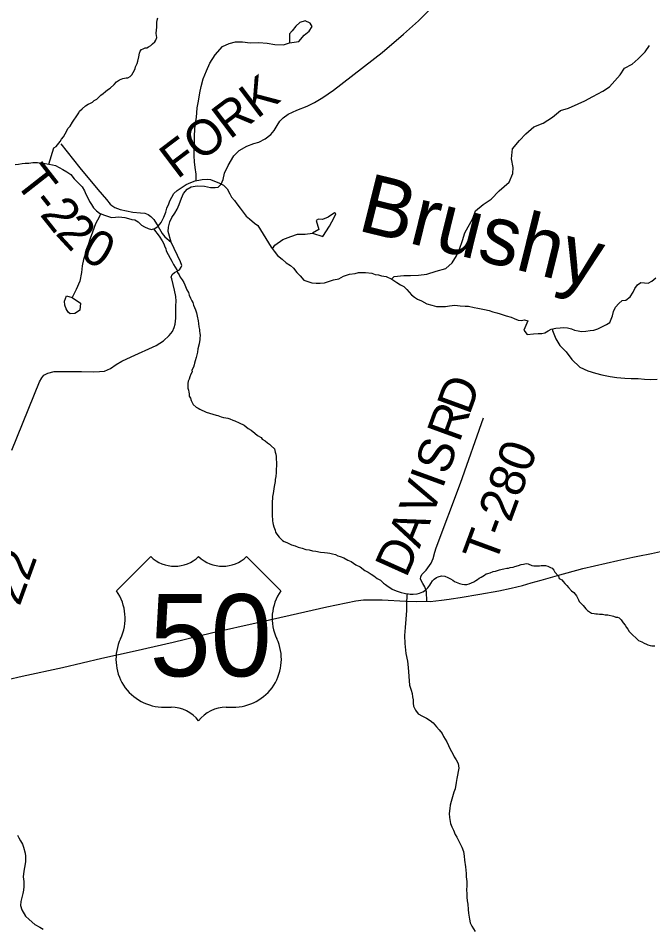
# Model space of a CAD drawing. Extents: x 1310247 to 1664935, y 235267 to 584339.
# Drawn here: x 1507738 to 1513114, y 411775 to 419479 of the extents above; entities that cross this region are included whole.
import ezdxf

# ---------------------------------------------------------------- set-up
doc = ezdxf.new("R2010")
doc.units = 0
for name, color, linetype in [('GM_X_County_Road', 7, 'Continuous'), ('GM_X_County_Road_Text', 7, 'Continuous'), ('GM_X_Minor_Lake', 7, 'Continuous'), ('GM_X_Minor_River', 7, 'Continuous'), ('GM_X_Minor_River_Text', 7, 'Continuous'), ('GM_X_Township_Road', 7, 'Continuous'), ('GM_X_Township_Road_Text', 7, 'Continuous'), ('GM_X_US_Location', 7, 'Continuous'), ('GM_X_US_Route', 7, 'Continuous'), ('GM_X_US_Shield', 7, 'Continuous')]:
    doc.layers.add(name, color=color, linetype=linetype)

msp = doc.modelspace()

# ---------------------------------------------------------------- linework, layer by layer
at = {"layer": 'GM_X_County_Road'}
for points in [[(1509034.5, 417581.1), (1509034.5, 417581.1), (1509008.6, 417673.8), (1509011.4, 417709.8), (1509022.4, 417753.6), (1509041.1, 417791.2), (1509065.9, 417828.7), (1509084.6, 417862.3), (1509101.4, 417900), (1509120.6, 417955.6), (1509139.4, 417993.3), (1509170.2, 418030.6), (1509202.6, 418049.9), (1509254.7, 418058.8), (1509316.5, 418055.5), (1509368.2, 418046.3), (1509406.1, 418045.5), (1509432.2, 418049), (1509456.6, 418072.5), (1509473.5, 418114.1), (1509486.6, 418165.9), (1509518, 418231.3), (1509565.7, 418312.3), (1509608.7, 418359.4), (1509675.4, 418396), (1509733.8, 418418.8), (1509775.9, 418427.9), (1509830.4, 418456.7), (1509877.2, 418493.7), (1509907.9, 418529.1), (1509930.8, 418570.7), (1509953.5, 418606.2), (1509984.1, 418635.5), (1510024.7, 418666.7), (1510097.3, 418699.2), (1510185.9, 418733.3), (1510248.5, 418765.9), (1510319.3, 418806.4), (1510408.6, 418870.6), (1510820.9, 419189.9), (1511002, 419344.2), (1511128.2, 419455.5), (1511226.1, 419551.5)], [(1507684.2, 415820.7), (1507918.5, 416400.2), (1507937.2, 416431.8), (1507955.7, 416455.5), (1507988, 416472.8), (1508044.2, 416485.6), (1508128.1, 416487.7), (1508273.8, 416486.6), (1508373.6, 416482.4), (1508427.6, 416485.3), (1508469.6, 416490.3), (1508520, 416511.3), (1508568.7, 416546.2), (1508615.2, 416575.3), (1508695.8, 416609.6), (1508905.6, 416707.1), (1508968.4, 416745.8), (1509017.3, 416790.8), (1509044, 416824.2), (1509060.7, 416857.9), (1509069.3, 416887.7), (1509074.4, 416937.7), (1509074, 417009.7), (1509074.7, 417041.8), (1509075.6, 417081.8), (1509074.4, 417121.8), (1509063.6, 417174.1), (1509039.8, 417270.7), (1509034.1, 417286.9), (1509042.6, 417308.7), (1509060.9, 417324.3), (1509103.3, 417347.4), (1509117.8, 417369.1), (1509124.1, 417385), (1509112.8, 417415.3), (1509034.5, 417581.1)]]:
    msp.add_lwpolyline(points, dxfattribs=at)
at = {"layer": 'GM_X_Minor_Lake'}
for points in [[(1510036.2, 419269.3), (1510114.5, 419281.8), (1510159.6, 419335), (1510204.2, 419368.2), (1510229, 419407.8), (1510211.5, 419436.1), (1510169.9, 419457), (1510123.7, 419443.8), (1510089, 419412.5)], [(1510089, 419412.5), (1510058.2, 419371), (1510037.7, 419347.4), (1510036.2, 419269.3)], [(1510231.2, 417657.2), (1510318.7, 417629.5), (1510374.4, 417716.6), (1510413.8, 417789.9), (1510428.5, 417821.7), (1510416.6, 417829.9), (1510363.9, 417792.9), (1510315.5, 417773.8)], [(1510317.2, 417774.5), (1510281.5, 417776.4), (1510263.3, 417766.8), (1510285.8, 417690.2)], [(1510285.8, 417690.2), (1510231.2, 417657.2)], [(1508132.8, 417048.1), (1508131.1, 417083), (1508148, 417126.8), (1508195.7, 417113.8)], [(1508195.7, 417113.8), (1508266.8, 417066.4), (1508259.7, 417006.4), (1508231.3, 416986.9), (1508217.1, 416977.2), (1508179.1, 416975.9), (1508161.3, 416988.3), (1508145.9, 417018.6), (1508132.4, 417049)]]:
    msp.add_lwpolyline(points, dxfattribs=at)
at = {"layer": 'GM_X_Minor_River'}
for points in [[(1507997.1, 418243.9), (1508041, 418381.7), (1508059.2, 418391.4), (1508094, 418434.9), (1508106.3, 418454.7), (1508120.7, 418474.5), (1508149.5, 418526.2), (1508159.9, 418544.1), (1508178.2, 418563.8), (1508198.8, 418597.5), (1508239.9, 418661), (1508252.2, 418676.8), (1508256.4, 418690.8), (1508278.8, 418710.5), (1508307.2, 418736), (1508331.5, 418749.7), (1508351.7, 418759.3), (1508367.8, 418769.1), (1508382.1, 418782.9), (1508404.3, 418794.5), (1508418.5, 418808.3), (1508438.9, 418826), (1508457.1, 418841.8), (1508477.5, 418859.5), (1508495.7, 418871.2), (1508518, 418886.8), (1508550.5, 418918.4), (1508570.9, 418940.1), (1508595.2, 418955.7), (1508625.4, 418969.2), (1508653.6, 418974.7), (1508667.6, 418974.5), (1508685.8, 418984.2), (1508700, 419000), (1508712.3, 419017.8), (1508722.7, 419037.7), (1508729, 419053.7), (1508733.2, 419067.6), (1508745.7, 419095.5), (1508752, 419115.4), (1508760.6, 419151.4), (1508767.2, 419183.3), (1508771.4, 419199.3), (1508783.7, 419213.2), (1508797.8, 419218.9), (1508813.9, 419226.7), (1508828, 419228.4), (1508842.1, 419236.2), (1508862.3, 419247.9), (1508876.6, 419261.7), (1508896.9, 419279.4), (1508905.2, 419293.3), (1508911.5, 419315.2), (1508909.8, 419331.3), (1508908.1, 419349.4), (1508910.6, 419379.4), (1508913, 419401.4), (1508913.7, 419443.5), (1508916, 419461.6), (1508922.4, 419483.5)], [(1509246.8, 418103.4), (1509246.4, 418159), (1509237.5, 418213.2), (1509232.4, 418263.4), (1509229.4, 418313.5), (1509232.8, 418487.7), (1509236.5, 418575.8), (1509247.7, 418637.6), (1509255.2, 418719.6), (1509264.3, 418775.5), (1509275.7, 418847.4), (1509288.7, 418899.2), (1509304, 418965), (1509333.4, 419034.5), (1509360.6, 419098.1), (1509408, 419169.3), (1509469.4, 419238.2), (1509525.9, 419265.1), (1509580.2, 419278.1), (1509638.2, 419279), (1509704.1, 419271.7), (1509776.2, 419272.3), (1509846.1, 419267), (1509911.9, 419255.7), (1509985.9, 419254.2), (1510036.2, 419269.3)], [(1510900.7, 417269.5), (1510924.4, 417291.3), (1511004.6, 417299.8), (1511062.7, 417298.7), (1511128.8, 417303.4), (1511201, 417312), (1511279.5, 417336.5), (1511362, 417359), (1511414.9, 417406), (1511450.1, 417467.4), (1511475.2, 417523), (1511500.6, 417596.6), (1511521.9, 417662.3), (1511588.2, 417781.2), (1511613.5, 417848.8), (1511676.6, 417901.7), (1511745.5, 417946.4), (1511812.9, 418017.2), (1511898.4, 418091.6), (1511927.8, 418163.2), (1511930.7, 418213.2), (1511916.2, 418287.6), (1511925.8, 418371.5), (1511985.2, 418444.5), (1512038.3, 418499.5), (1512107.5, 418558.3), (1512184.1, 418588.8), (1512263.2, 418641.4), (1512332.2, 418696.1), (1512398.7, 418716.9), (1512481.4, 418753.3), (1512538, 418780.3), (1512606.7, 418817), (1512689.6, 418861.5), (1512746.3, 418898.4), (1512793.4, 418949.6), (1512836.4, 419000.8), (1512875.5, 419056.1), (1512940.2, 419090.9), (1512991.1, 419136), (1513048.2, 419195), (1513087.3, 419248.3)], [(1507713, 418238.5), (1507741, 418241.9), (1507771.1, 418247.2), (1507797.2, 418252.6), (1507827.1, 418251.9), (1507863.2, 418257.1), (1507901.1, 418256.2), (1507935, 418251.4), (1507966.9, 418248.7), (1507996.7, 418244), (1508028.5, 418237.3), (1508054.3, 418230.7), (1508085.9, 418213.9), (1508115.5, 418197.2), (1508149, 418178.4), (1508184.4, 418155.6), (1508213.5, 418118.9), (1508246.7, 418084.1), (1508279.8, 418051.3), (1508299, 418016.8), (1508312.4, 417988.5), (1508325.7, 417962.1), (1508340.9, 417927.7), (1508358.3, 417901.3), (1508375.6, 417872.9), (1508401, 417846.2), (1508426.5, 417827.6), (1508460.1, 417812.8), (1508495.8, 417802), (1508529.5, 417791.2), (1508561.5, 417794.5), (1508587.5, 417795.9), (1508615.5, 417795.2), (1508641.3, 417790.6), (1508673.1, 417781.9), (1508700.9, 417775.2), (1508726.7, 417770.6), (1508754.3, 417754), (1508783.6, 417725.3), (1508809.3, 417712.7), (1508838.9, 417698), (1508868.7, 417689.3), (1508894.8, 417696.7), (1508925.2, 417718), (1508949.9, 417749.5), (1508970.9, 417795), (1508987.9, 417836.7), (1508998.6, 417870.5), (1509013.4, 417906.2), (1509024, 417932), (1509038.7, 417963.6), (1509057.4, 417995.3), (1509083.9, 418018.7), (1509118.4, 418041.9), (1509161, 418071), (1509201.3, 418088), (1509237.6, 418101.2), (1509267.7, 418108.5), (1509297.8, 418113.8), (1509337.8, 418116.9), (1509367.7, 418112.2), (1509444.8, 418080.4), (1509476.4, 418063.7), (1509509.6, 418032.9), (1509530.7, 417992.3), (1509546, 417964), (1509571.3, 417935.3), (1509590.6, 417906.9), (1509617.7, 417870.2), (1509642.9, 417835.6), (1509670.1, 417802.9), (1509697.5, 417778.3), (1509738.6, 417743.3), (1509768.1, 417724.6), (1509881.7, 417539.8), (1509906.9, 417507.1), (1509936.1, 417470.4), (1509973.2, 417437.5), (1510008.5, 417406.7), (1510045.9, 417385.8), (1510071.3, 417361.2), (1510098.5, 417324.5), (1510125.8, 417297.9), (1510158.9, 417261), (1510184.7, 417252.5), (1510226.3, 417237.5), (1510262.1, 417234.6), (1510296.1, 417235.9), (1510334.1, 417239), (1510366.3, 417248.3), (1510408.6, 417263.3), (1510454.7, 417270.2), (1510495.2, 417293.3), (1510545.5, 417310.2), (1510591.6, 417317.1), (1510621.7, 417324.4), (1510653.7, 417325.7), (1510679.6, 417325.1), (1510733.4, 417319.9)], [(1508436.8, 417823.1), (1508427.1, 417798.3), (1508393.9, 417736.9), (1508368.5, 417667.2), (1508347.5, 417613.6), (1508330.4, 417559.8), (1508313.3, 417504.1), (1508292, 417436.4), (1508280.9, 417380.5), (1508275.8, 417324.6), (1508260.4, 417252.8), (1508229, 417181.3), (1508195.7, 417113.8)], [(1508884.7, 417693.8), (1508931.3, 417632.2), (1508956.7, 417593.7), (1508972.3, 417567.4), (1508978, 417551.2), (1508987.5, 417525), (1508991.3, 417508.9), (1509008.8, 417476.5), (1509024.3, 417446.1), (1509039.8, 417419.8), (1509053.4, 417393.5), (1509080.7, 417348.9), (1509088.3, 417324.7), (1509102, 417306.4), (1509111.6, 417284.2), (1509127.3, 417261.8), (1509140.9, 417241.6), (1509148.6, 417221.4), (1509167.9, 417176.9), (1509179.5, 417154.7), (1509187.2, 417132.5), (1509198.8, 417108.2), (1509210.4, 417085.9), (1509218.1, 417069.8), (1509223.8, 417049.6), (1509239.1, 417009.2), (1509248.7, 416983), (1509254.2, 416954.8), (1509261.6, 416916.6), (1509265.2, 416894.5), (1509268.7, 416864.3), (1509274.4, 416842.2), (1509274.1, 416828.1), (1509277.8, 416810), (1509279.5, 416791.9), (1509277.1, 416767.9), (1509276.9, 416753.9), (1509274.7, 416739.9), (1509270.3, 416719.9), (1509259.6, 416678), (1509257.1, 416649.9), (1509250.7, 416628), (1509246.3, 416604), (1509237.9, 416578.1), (1509231.6, 416558.1), (1509229.3, 416542.1), (1509222.9, 416522.2), (1509210.5, 416498.3), (1509212.3, 416484.2), (1509202, 416464.4), (1509191.5, 416440.5), (1509187.2, 416420.5), (1509176.9, 416404.6), (1509174.6, 416384.6), (1509174.3, 416366.6), (1509175.9, 416344.5), (1509179.7, 416328.4), (1509183.4, 416312.3), (1509185.2, 416298.2), (1509186.8, 416278.1), (1509196.5, 416259.9), (1509204.2, 416239.7), (1509221.7, 416207.3), (1509245.3, 416184.8), (1509263.2, 416176.5), (1509277, 416166.2), (1509330.7, 416141.3), (1509386.5, 416126.2), (1509416.3, 416115.7), (1509430.3, 416113.5), (1509458.1, 416103), (1509478, 416096.6), (1509498, 416094.2), (1509514, 416090), (1509531.9, 416085.6), (1509557.8, 416075.2), (1509573.7, 416068.9), (1509609.4, 416052.2), (1509651.1, 416031.4), (1509686.7, 416004.8), (1509710.5, 415990.3), (1509744.1, 415963.6), (1509765.8, 415945.2), (1509797.5, 415926.6), (1509805.3, 415912.5), (1509831.1, 415898), (1509848.8, 415883.6), (1509866.6, 415871.3), (1509882.4, 415857), (1509908, 415830.5), (1509915.5, 415802.2), (1509919.3, 415786.1), (1509922.9, 415766), (1509924.6, 415743.9), (1509926.1, 415715.8), (1509924.7, 415631.6), (1509920.1, 415597.6), (1509915.7, 415571.6), (1509915.4, 415555.6), (1509906.6, 415511.6), (1509904.3, 415491.6)], [(1509892.3, 417526.1), (1509911.1, 417555.3), (1509980, 417604), (1510046.6, 417630.8), (1510103, 417649.7), (1510169, 417650.4), (1510231.2, 417657.2)], [(1510733.4, 417319.9), (1510763.1, 417309.2), (1510789, 417304.6), (1510816.8, 417297.9), (1510856.6, 417291), (1510904, 417267.9), (1510945.3, 417240.9), (1510976.8, 417220.1), (1511006.4, 417205.4), (1511031.8, 417180.8), (1511070.7, 417135.9), (1511096.2, 417115.3), (1511121.8, 417098.7), (1511153.4, 417085.9), (1511200.8, 417060.8), (1511242.4, 417049.8), (1511282.1, 417036.9), (1511324.1, 417037.9), (1511358, 417037.1), (1511392.1, 417042.4), (1511438.2, 417049.3), (1511481.9, 417042.3), (1511525.8, 417039.3), (1511553.7, 417038.6), (1511599.5, 417029.6), (1511631.3, 417022.8), (1511659.1, 417018.2), (1511688.9, 417011.5), (1511726.7, 417002.6), (1511758.4, 416991.9), (1511794.1, 416983), (1511821.9, 416976.4), (1511871.4, 416957.2), (1511913.1, 416948.2), (1511938.8, 416935.6), (1511974.4, 416920.8), (1512000.3, 416918.2), (1512028.4, 416923.6), (1512054.2, 416915), (1512020.4, 416837.6), (1512049.5, 416800.9), (1512103.6, 416805.7), (1512141.6, 416808.8), (1512173.5, 416808.1), (1512199.6, 416813.5), (1512228, 416830.9), (1512254.2, 416844.3), (1512292.4, 416853.4), (1512328.4, 416856.6), (1512356.4, 416857.9), (1512392.3, 416857.1), (1512424.1, 416848.3), (1512449.8, 416837.8), (1512481.6, 416831), (1512509.4, 416824.4), (1512545.5, 416829.5), (1512583.5, 416834.7), (1512615.6, 416837.9), (1512649.8, 416849.1), (1512722.5, 416883.5), (1512748.8, 416900.9), (1512772.1, 416958.4), (1512780.9, 416994.3), (1512797.8, 417031.9), (1512826.4, 417063.3), (1512854.9, 417086.7), (1512885, 417092), (1512921.6, 417119.2), (1512946.5, 417158.6), (1512961.2, 417190.3), (1512983.8, 417219.8), (1513012.2, 417239.2), (1513044.1, 417238.5), (1513076, 417233.7), (1513106.4, 417253), (1513141, 417280.3)], [(1512264.3, 416846.7), (1512264.2, 416832.8), (1512292.9, 416762.2), (1512327.8, 416705.4), (1512378.8, 416654.3), (1512427.6, 416587.3), (1512496.4, 416523.9), (1512563.8, 416492.5), (1512627.4, 416471.3), (1512681.2, 416458.2), (1512753, 416444.8), (1512808.8, 416435.7), (1512876.7, 416430.4), (1512930.7, 416427.4), (1512988.7, 416426.2), (1513042.6, 416421.2), (1513098.6, 416420.1), (1513150.7, 416421.1)], [(1509904.3, 415491.6), (1509897.7, 415453.6), (1509893.2, 415427.6), (1509892.9, 415409.5), (1509890.5, 415385.5), (1509889, 415295.3), (1509890.4, 415259.2), (1509892, 415237.1), (1509891.8, 415221), (1509895.5, 415204.9), (1509899.3, 415190.8), (1509902.9, 415170.7), (1509914.5, 415142.4), (1509918.2, 415124.3), (1509929.9, 415108.1), (1509949.5, 415083.7), (1509977.1, 415055.1), (1509990.9, 415046.9), (1510012.8, 415038.5), (1510030.7, 415030.1), (1510052.5, 415019.7), (1510084.4, 415009.1), (1510110.2, 414998.7), (1510144.1, 414990.1), (1510176, 414979.5), (1510201.9, 414975), (1510231.8, 414968.5), (1510259.8, 414964), (1510299.7, 414957.3), (1510331.7, 414954.7), (1510359.7, 414950.2), (1510377.6, 414947.9), (1510399.6, 414941.5), (1510425.5, 414937.1), (1510447.3, 414924.7), (1510465.2, 414918.3), (1510497.1, 414907.8), (1510530.8, 414889.1), (1510558.6, 414876.6), (1510598.2, 414847.8), (1510633.9, 414831.2), (1510675.5, 414802.4), (1510703.3, 414787.9), (1510729, 414769.4), (1510750.8, 414757), (1510778.4, 414732.4), (1510806.2, 414717.9), (1510833.8, 414693.4), (1510849.7, 414683), (1510873.4, 414664.6), (1510887.3, 414658.3), (1510907, 414642), (1510938.8, 414629.4), (1510964.7, 414620.9), (1510982.6, 414614.6), (1511006.6, 414610.1), (1511020.5, 414605.9), (1511044.5, 414603.5), (1511058.5, 414601.2), (1511084.5, 414600.8), (1511116.6, 414604.2), (1511136.7, 414607.9), (1511150.8, 414613.7), (1511166.9, 414619.4), (1511189.1, 414633.1), (1511209.5, 414652.8), (1511223.9, 414676.6), (1511234.1, 414690.5), (1511248.6, 414714.3), (1511260.8, 414728.1), (1511281, 414741.8), (1511295.2, 414747.6), (1511325.3, 414755.1), (1511351.3, 414752.6), (1511377.1, 414742.1), (1511399, 414731.7), (1511418.8, 414719.3), (1511434.7, 414709), (1511476.4, 414690.3), (1511498.3, 414685.9), (1511520.3, 414683.5), (1511538.3, 414683.2), (1511558.4, 414686.9), (1511578.6, 414696.5), (1511598.8, 414706.2), (1511614.9, 414716), (1511629.1, 414723.7), (1511643.3, 414735.5), (1511659.5, 414745.3), (1511687.8, 414760.8), (1511702, 414772.6), (1511716, 414774.4), (1511736.1, 414780), (1511762.4, 414791.6), (1511780.4, 414795.3), (1511814.7, 414806.8), (1511838.8, 414812.4), (1511852.9, 414816.1), (1511876.9, 414819.7), (1511893, 414821.5), (1511907.1, 414825.2)], [(1511907.1, 414825.2), (1511931.1, 414828.8), (1511945.3, 414834.6), (1511975.4, 414842.1), (1511999.6, 414851.7), (1512019.7, 414855.4), (1512041.8, 414859), (1512057.7, 414856.7), (1512089.5, 414844.1), (1512105.5, 414839.8), (1512139.5, 414839.3), (1512155.6, 414841), (1512169.6, 414842.8), (1512183.6, 414844.5), (1512203.7, 414844.2), (1512223.6, 414837.8), (1512247.4, 414825.4), (1512261.3, 414821.1), (1512275.1, 414804.8), (1512282.8, 414786.6), (1512316.2, 414752), (1512321.9, 414733.8), (1512343.7, 414721.4), (1512353.5, 414707.2), (1512369.2, 414690.9), (1512385, 414672.6), (1512400.7, 414658.3), (1512426.2, 414627.7), (1512446.1, 414615.4), (1512457.8, 414601.1), (1512467.6, 414586.9), (1512477.3, 414570.7), (1512485, 414552.5), (1512490.8, 414538.4), (1512506.5, 414522.1), (1512524.3, 414505.7), (1512534.1, 414491.5), (1512545.8, 414477.3), (1512561.6, 414461), (1512577.4, 414450.6), (1512595.3, 414440.3), (1512617.2, 414435.9), (1512631.2, 414433.7), (1512645.2, 414433.4), (1512661.2, 414431.1), (1512687.2, 414430.7), (1512711.1, 414426.3), (1512733.1, 414425.9), (1512781, 414413), (1512800.9, 414406.7), (1512814.9, 414404.4), (1512828.8, 414400.2), (1512846.5, 414381.8), (1512864.1, 414357.5), (1512879.8, 414337.1), (1512891.5, 414316.9), (1512901.2, 414302.7), (1512912.9, 414284.4), (1512942.5, 414255.8), (1512974.1, 414227.2), (1512991.8, 414208.8), (1513021.6, 414196.3), (1513041.4, 414185.9), (1513059.3, 414177.6), (1513073.2, 414171.3), (1513093.1, 414167), (1513107.1, 414162.7), (1513131.1, 414162.3)], [(1511037.2, 414604.2), (1511030.3, 414591.5), (1511027, 414521.5), (1511027.8, 414461.4), (1511022.4, 414387.4), (1511015, 414317.4), (1511011.8, 414251.4), (1511014.4, 414183.2), (1511020.8, 414097), (1511035.5, 414032.6), (1511042.5, 413978.4), (1511054.3, 413829.6)], [(1511054.3, 413829.6), (1511067.2, 413787), (1511074.4, 413758.6), (1511079.7, 413732.3), (1511083, 413706.1), (1511084.3, 413677.9), (1511087.5, 413651.7), (1511102.7, 413619.1), (1511126, 413588.2), (1511163.6, 413567), (1511197.4, 413550), (1511227, 413531), (1511254.6, 413510.1), (1511281.9, 413477.1), (1511305.3, 413450.3), (1511330.6, 413419.4), (1511341.9, 413394.9), (1511368.9, 413349.9), (1511382, 413317.4), (1511397.3, 413286.8), (1511420.3, 413247.9), (1511431.7, 413223.4), (1511447.1, 413196.8), (1511466.3, 413166.1), (1511471.3, 413125.7), (1511464.4, 413097.8), (1511459.6, 413067.8), (1511454.8, 413039.8), (1511447.8, 413005.8), (1511440.2, 412951.7), (1511429.4, 412923.8), (1511405, 412844.1), (1511398.1, 412812.1), (1511393.3, 412784.1), (1511390.1, 412742), (1511391.2, 412707.8), (1511399.9, 412659.2), (1511411.1, 412628.8), (1511424.4, 412600.2), (1511439.5, 412565.6), (1511452.9, 412541.1), (1511477.9, 412498.1), (1511496.9, 412457.3), (1511509.9, 412420.8), (1511516.9, 412380.3), (1511519.9, 412346.1), (1511526.4, 412289.6), (1511532.9, 412235.1), (1511534.1, 412204.9), (1511539.1, 412166.5), (1511540.1, 412132.3), (1511537, 412092.2), (1511538.2, 412064), (1511539.4, 412033.8), (1511542.6, 412003.5), (1511545.8, 411975.3), (1511550.6, 411930.9), (1511553.7, 411898.6), (1511562.4, 411848.1), (1511567.6, 411817.8), (1511580.8, 411787.2), (1511609.7, 411742.2)], [(1507731.2, 412560.5), (1507742.6, 412536), (1507758, 412511.4), (1507775.3, 412482.8), (1507782.6, 412456.4), (1507797.4, 412407.7), (1507798.7, 412381.6), (1507800, 412357.4), (1507799.3, 412333.3), (1507791.9, 412285.2), (1507787.1, 412255.2), (1507781.7, 412207.1), (1507786.6, 412166.7), (1507785.4, 412124.5), (1507782.6, 412094.5), (1507777.7, 412064.4), (1507768.8, 412032.5), (1507759.7, 411996.6), (1507758.8, 411962.4), (1507767.8, 411926), (1507800.5, 411872.7), (1507829.9, 411843.7), (1507879.1, 411802.1), (1507920.7, 411778.8), (1507950.4, 411763.8)]]:
    msp.add_lwpolyline(points, dxfattribs=at)
at = {"layer": 'GM_X_Township_Road'}
for points in [[(1508100.3, 418414.2), (1508261.6, 418212.5), (1508413.4, 418027), (1508485.4, 417943.4), (1508518.5, 417904.6), (1508530.2, 417892.4), (1508557.8, 417875.7), (1508603.3, 417858.7), (1508710.7, 417836.4), (1508774.4, 417831), (1508810.3, 417828.2), (1508838.1, 417817.6), (1508861.6, 417799.1), (1508887, 417774.5), (1508923.7, 417713.7), (1508958.3, 417654.9), (1508981.6, 417626.3), (1509034.5, 417581.1)], [(1511199.2, 414540.1), (1511196, 414619.3), (1511182.9, 414662), (1511165.3, 414691.7), (1511145.8, 414726.9), (1511148.3, 414748.9), (1511161, 414770.9), (1511194.2, 414803.7), (1511235.4, 414862.9), (1511254.3, 414902.5), (1511266.3, 414955), (1511278.5, 414994.4), (1511484.3, 415540.2), (1511680.8, 416093.2)]]:
    msp.add_lwpolyline(points, dxfattribs=at)
at = {"layer": 'GM_X_US_Route'}
for points in [[(1512987.9, 414921.2), (1513103.3, 414944), (1513332.2, 414994.8)], [(1511407.1, 414561.7), (1511481.4, 414573), (1511647.5, 414600.2), (1511811.1, 414628.8), (1511914.2, 414650.7), (1512011, 414674.1), (1512084.5, 414695.3), (1512169.3, 414720), (1512307, 414759.5), (1512522.5, 414816.8), (1512817.8, 414884.6), (1512945.7, 414912.9), (1512987.9, 414921.2)], [(1507219.7, 413779.2), (1507316.4, 413802.7), (1507526.2, 413850.4), (1507773, 413906.5), (1508114, 413979.6), (1508446.7, 414058), (1508728.4, 414120.5), (1509051.5, 414194.6), (1509375.7, 414271.9), (1509780.3, 414363), (1510043, 414422.4), (1510353.4, 414492.2), (1510597, 414543.1), (1510662.7, 414553.7), (1510715.6, 414553.7), (1510820.5, 414551.6), (1511020.7, 414542.1), (1511112.1, 414539.7), (1511199.2, 414540.1), (1511227.9, 414539.4), (1511323.9, 414549), (1511388.5, 414558.9), (1511407.1, 414561.7)]]:
    msp.add_lwpolyline(points, dxfattribs=at)
at = {"layer": 'GM_X_US_Shield'}
for p, q in [((1508860.9, 414919.7), (1508570.9, 414629.6)), ((1509963, 414629.6), (1509673, 414919.7)), ((1508976.9, 413643.5), (1509034.9, 413643.5)), ((1509499, 413643.5), (1509557, 413643.5))]:
    msp.add_line(p, q, dxfattribs=at)
for centre, radius, start, end in [((1509063.9, 415126.8), 290, 225.573, 314.427), ((1509470, 415126.8), 290, 225.573, 314.427), ((1508238.2, 414396.7), 406.1, 334.54712, 35.00093), ((1510295.7, 414396.7), 406.1, 144.99907, 205.45288), ((1508972.4, 414049.5), 406.1, 154.83192, 270.63826), ((1509561.5, 414049.5), 406.1, 269.36174, 25.16808), ((1509034.9, 413353.5), 290, 36.8699, 90), ((1509499, 413353.5), 290, 90, 143.1301)]:
    msp.add_arc(centre, radius, start, end, dxfattribs=at)

# ---------------------------------------------------------------- texts
at = {"layer": 'GM_X_County_Road_Text'}
for s, rotation, p in [('FORK', 37.12783, (1509085.6, 418110.4)), ('C-22', 70.04662, (1507605.3, 414093.9))]:
    msp.add_text(s, height=300, rotation=rotation, dxfattribs=at).set_placement(p)
at = {"layer": 'GM_X_Minor_River_Text'}
msp.add_text('Brushy', height=499.99, rotation=346.10569, dxfattribs=at).set_placement((1510602, 417684.5))
at = {"layer": 'GM_X_Township_Road_Text'}
for s, rotation, p in [('T', 308.09826, (1507700, 418090.9)), ('-', 308.16235, (1507838.7, 417914)), ('2', 308.47523, (1507915.9, 417815.8)), ('2', 312.76564, (1508046.8, 417652.5)), ('0', 329.73467, (1508247.6, 417456.4)), ('D', 69.93809, (1511560, 416110)), ('R', 69.93712, (1511475.5, 415878.5)), ('S', 69.94057, (1511374.4, 415601.6)), ('T-280', 69.70776, (1511778.1, 414844.5)), ('V', 69.92859, (1511241.5, 415237.9)), ('I', 69.93599, (1511332.1, 415485.9)), ('A', 67.69011, (1511136.6, 414981.7)), ('D', 65.86958, (1511024.6, 414731.2))]:
    msp.add_text(s, height=300, rotation=rotation, dxfattribs=at).set_placement(p)
at = {"layer": 'GM_X_US_Location'}
for s in ['/', '0']:
    msp.add_text(s, height=1, dxfattribs=at).set_placement((1509266.6, 414247.1))
msp.add_text('50', height=1, rotation=0.00001, dxfattribs=at).set_placement((1509060.2, 414040.1))
at = {"layer": 'GM_X_US_Shield'}
msp.add_text('50', height=696.1, dxfattribs=at).set_placement((1508851, 413904.5))

doc.saveas('drawing.dxf')
